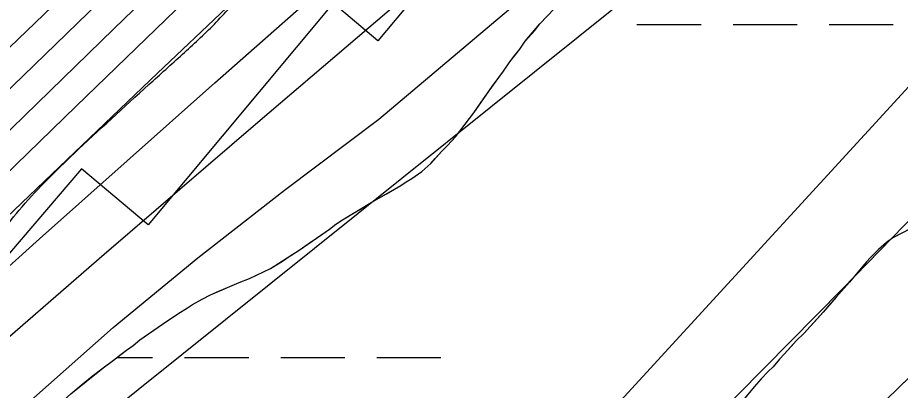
# Model space of a CAD drawing. Extents: x 3297735 to 3335592, y 670436 to 695807.
# Drawn here: x 3316903.6 to 3317344.5, y 685445.6 to 685631.9 of the extents above; entities that cross this region are included whole.
import ezdxf

# ---------------------------------------------------------------- set-up
doc = ezdxf.new("R2010")
doc.units = 0
for name, color, linetype in [('V-RIVR-EDGE', 7, 'Continuous'), ('V-ROAD-CNTR', 7, 'Continuous'), ('V-RRAP-FSHR', 7, 'Continuous'), ('V-RRAP-RVMT', 7, 'Continuous'), ('V-SITE-VEGE', 7, 'Continuous'), ('V-TOPO-DPTH', 7, 'Continuous'), ('V-TOPO-MAJR', 7, 'Continuous'), ('V-TOPO-MINR', 7, 'Continuous'), ('V-TOPO-SHOR', 7, 'Continuous'), ('V-TOPO-WATR', 7, 'Continuous'), ('V-UTIL-LINE', 7, 'Continuous'), ('V-WETL-SWMP', 7, 'Continuous')]:
    doc.layers.add(name, color=color, linetype=linetype)

msp = doc.modelspace()

# ---------------------------------------------------------------- linework, layer by layer
at = {"layer": 'V-RIVR-EDGE'}
msp.add_spline([(3314332.49, 682283.88), (3314344.9, 682287.34), (3314358.11, 682294.67), (3314374.42, 682306.27), (3314394.23, 682317.08), (3314408.21, 682327.13), (3314425.7, 682339.88), (3314434.25, 682347.62), (3314443.2, 682360.39), (3314457.6, 682381.68), (3314472.41, 682411.9), (3314491.89, 682447.14), (3314503.96, 682468.44), (3314519.93, 682495.54), (3314540.57, 682530.4), (3314569.78, 682579.57), (3314586.92, 682612.5), (3314605.25, 682653.56), (3314623.97, 682696.17), (3314633.36, 682728.33), (3314641.57, 682755.46), (3314653.64, 682774.82), (3314666.86, 682788.36), (3314689.79, 682808.86), (3314699.9, 682821.24), (3314716.62, 682840.2), (3314742.69, 682874.26), (3314774.59, 682914.13), (3314793.27, 682940.45), (3314809.22, 682961.74), (3314829.46, 682991.55), (3314848.16, 683027.19), (3314871.52, 683064.75), (3314895.3, 683112.39), (3314930.72, 683167.75), (3314952.14, 683204.16), (3315057.23, 683357.85), (3315078.23, 683381.84), (3315092.99, 683392.28), (3315101.15, 683395.75), (3315113.56, 683398.05), (3315130.23, 683396.45), (3315136.44, 683396.05), (3315142.65, 683398.75), (3315151.58, 683404.93), (3315172.97, 683426.6), (3315192.78, 683442.06), (3315207.17, 683456.37), (3315216.51, 683472.25), (3315223.52, 683484.25), (3315237.14, 683502.83), (3315242.2, 683511.35), (3315243.01, 683524.54), (3315244.19, 683529.19), (3315255.48, 683547.77), (3315279.6, 683579.13), (3315294, 683598.87), (3315305.28, 683613.19), (3315309.97, 683627.14), (3315311.93, 683637.22), (3315317.77, 683644.96), (3315323.59, 683648.05), (3315323.6, 683652.31), (3315326.33, 683655.8), (3315330.61, 683660.83), (3315336.05, 683665.85), (3315339.95, 683675.54), (3315343.47, 683686.39), (3315346.59, 683695.69), (3315347.02, 683710.43), (3315347.43, 683722.45), (3315345.14, 683737.19), (3315345.17, 683749.99), (3315346.75, 683761.23), (3315349.48, 683764.32), (3315349.87, 683767.43), (3315354.17, 683779.05), (3315358.47, 683794.55), (3315362.36, 683800.36), (3315370.14, 683808.48), (3315374.42, 683815.84), (3315383.4, 683837.92), (3315387.32, 683854.98), (3315386.95, 683864.67), (3315385.03, 683871.27), (3315388.14, 683875.14), (3315392.8, 683876.29), (3315394.75, 683880.94), (3315403.32, 683896.43), (3315419.29, 683923.54), (3315433.69, 683947.55), (3315437.2, 683954.52), (3315436.83, 683961.11), (3315438, 683964.99), (3315450.86, 683988.61), (3315458.62, 683992.47), (3315462.51, 683995.17), (3315464.08, 684002.54), (3315468.77, 684016.49), (3315478.5, 684033.53), (3315498.34, 684056.75), (3315513.5, 684070.67), (3315521.28, 684082.29), (3315523.23, 684087.32), (3315534.89, 684097.76), (3315545.01, 684110.54), (3315557.06, 684124.08), (3315577.68, 684151.17), (3315590.51, 684164.33), (3315598.31, 684180.21), (3315604.16, 684192.6), (3315609.61, 684201.51), (3315623.63, 684224.74), (3315637.65, 684249.92), (3315651.66, 684270.43), (3315661.01, 684285.92), (3315665.69, 684296.38), (3315668.82, 684306.85), (3315671.54, 684310.72), (3315680.49, 684322.72), (3315685.93, 684326.58), (3315687.49, 684332.01), (3315687.51, 684337.44), (3315690.62, 684340.92), (3315706.17, 684356.78), (3315715.11, 684366.84), (3315728.72, 684382.71), (3315735.34, 684392), (3315740.79, 684400.13), (3315746.24, 684410.2), (3315754.02, 684419.87), (3315767.64, 684436.9), (3315797.18, 684465.14), (3315824.41, 684496.87), (3315835.68, 684508.87), (3315845.4, 684518.93), (3315855.91, 684533.25), (3315917.34, 684595.92), (3315957, 684638.09), (3315987.3, 684659.73), (3316015.28, 684684.48), (3316035.1, 684702.27), (3316044.05, 684713.5), (3316063.1, 684733.62), (3316100.42, 684768.43), (3316125.29, 684791.63), (3316138.51, 684803.62), (3316150.97, 684823.37), (3316159.55, 684843.13), (3316165.42, 684865.99), (3316173.99, 684881.48), (3316197.71, 684908.18), (3316229.61, 684945.33), (3316249.82, 684965.06), (3316275.47, 684987.88), (3316301.52, 685015.35), (3316311.24, 685022.31), (3316314.74, 685028.11), (3316324.84, 685037.01), (3316331.06, 685041.26), (3316337.27, 685045.12), (3316343.88, 685050.92), (3316349.72, 685059.83), (3316371.5, 685083.43), (3316388.59, 685096.18), (3316398.7, 685107.41), (3316416.19, 685122.87), (3316443.39, 685146.08), (3316453.89, 685155.74), (3316462.82, 685158.82), (3316468.64, 685163.46), (3316479.54, 685177.01), (3316494.69, 685189.77), (3316513.34, 685202.13), (3316536.65, 685221.08), (3316559.19, 685238.47), (3316587.17, 685262.45), (3316636.9, 685301.49), (3316712.28, 685357.54), (3316745.31, 685384.99), (3316768.23, 685402.39), (3316780.67, 685413.21), (3316806.33, 685440.68), (3316819.16, 685455.39), (3316844.44, 685481.7), (3316866.97, 685499.48), (3316882.51, 685511.08), (3316905.85, 685537.39), (3316931.9, 685564.08), (3316969.21, 685598.5), (3316985.92, 685613.59), (3317001.86, 685628.67), (3317017.8, 685644.53), (3317028.68, 685652.65), (3317037.23, 685661.16), (3317052.77, 685673.53), (3317075.3, 685687.82), (3317092.39, 685696.31), (3317103.26, 685703.27), (3317111.03, 685709.84), (3317130.87, 685733.84), (3317147.6, 685754.74), (3317177.16, 685789.18), (3317206.31, 685816.64), (3317272.79, 685885.12), (3317325.67, 685938.89), (3317356.77, 685972.16), (3317386.71, 686002.34), (3317409.64, 686022.45), (3317459.38, 686063.82), (3317493.18, 686088.94), (3317516.11, 686108.66), (3317520.01, 686116.02), (3317520.41, 686123), (3317527.04, 686135.78), (3317538.34, 686157.08), (3317553.89, 686174.89), (3317576.04, 686194.22), (3317585.76, 686203.89), (3317597.05, 686222.09), (3317609.5, 686237.57), (3317632.05, 686261.95), (3317642.16, 686270.84), (3317659.25, 686280.88), (3317668.58, 686290.17), (3317678.68, 686299.45), (3317692.67, 686308.33), (3317712.1, 686324.19), (3317733.86, 686344.3), (3317749.03, 686362.49), (3317772.75, 686387.25), (3317794.13, 686406.59), (3317815.49, 686421.66), (3317821.72, 686429.79), (3317831.45, 686444.5), (3317837.3, 686456.89), (3317843.89, 686458.43), (3317852.43, 686461.9), (3317865.64, 686468.46), (3317881.56, 686479.28), (3317892.45, 686489.33), (3317902.56, 686501.72), (3317906.85, 686510.63), (3317912.32, 686528.84), (3317916.61, 686539.69), (3317920.89, 686544.72), (3317931.77, 686551.67), (3317955.46, 686567.51), (3317973.73, 686582.98), (3317979.95, 686591.88), (3317987.35, 686602.72), (3318007.57, 686624.78), (3318020.39, 686634.83), (3318018.46, 686637.55), (3318030.91, 686653.42), (3318034.78, 686650.69), (3318039.45, 686656.89), (3318050.33, 686664.62), (3318082.55, 686680.82), (3318124.1, 686700.89), (3318142.75, 686715.97), (3318149.36, 686724.09), (3318148.6, 686727.59), (3318152.1, 686732.62), (3318161.82, 686744.62), (3318168.45, 686756.23), (3318174.67, 686766.3), (3318184.4, 686779.46), (3318196.08, 686795.33), (3318211.63, 686812.75), (3318220.97, 686823.97), (3318223.7, 686833.27), (3318227.6, 686840.63), (3318232.66, 686847.21), (3318235.79, 686857.67), (3318240.07, 686864.64), (3318252.91, 686883.22), (3318274.69, 686907.6), (3318298.01, 686928.49), (3318327.13, 686944.7), (3318349.26, 686951.63), (3318362.06, 686955.09), (3318370.22, 686961.27), (3318383.46, 686983.73), (3318391.25, 686996.51), (3318395.14, 686999.99), (3318401.73, 686999.97), (3318407.55, 687001.12), (3318412.6, 687003.82), (3318416.49, 687008.86), (3318422.71, 687016.98), (3318440.6, 687037.49), (3318448.75, 687040.19), (3318453.03, 687042.89), (3318455.76, 687051.42), (3318462.38, 687060.32), (3318484.92, 687082.76), (3318499.31, 687098.23), (3318510.59, 687111), (3318518.77, 687124.94), (3318525, 687134.62), (3318537.83, 687148.55), (3318566.2, 687172.14), (3318582.53, 687190.71), (3318592.64, 687203.1), (3318612.48, 687228.64), (3318628.44, 687251.87), (3318642.05, 687266.57), (3318646.35, 687279.75), (3318655.68, 687290.58), (3318665.01, 687298.71), (3318672.79, 687309.16), (3318676.7, 687321.17), (3318685.65, 687333.94), (3318691.49, 687344.4), (3318699.27, 687352.91), (3318716.37, 687367.22), (3318716.79, 687379.24), (3318717.6, 687392.04), (3318724.22, 687404.82), (3318732, 687415.66), (3318742.88, 687423.77), (3318760.35, 687430.71), (3318770.05, 687431.07), (3318780.9, 687428.33), (3318786.73, 687436.46), (3318804.23, 687454.26), (3318817.46, 687473.23), (3318829.91, 687487.55), (3318848.96, 687509.6), (3318869.19, 687534.37), (3318894.08, 687564.56), (3318929.49, 687611.78), (3318945.82, 687629.19), (3318962.93, 687646.99), (3318977.7, 687660.53), (3318993.65, 687679.88), (3319024.36, 687709.28), (3319059.37, 687753.01), (3319086.2, 687782.03), (3319108.76, 687809.51), (3319125.86, 687827.3), (3319135.21, 687842.41), (3319146.89, 687859.44), (3319161.67, 687877.63), (3319172.56, 687889.63), (3319185.79, 687908.6), (3319206.81, 687940.73), (3319238.34, 687987.58), (3319258.18, 688014.29), (3319282.31, 688048.74), (3319299.82, 688074.29), (3319310.71, 688085.9), (3319319.65, 688093.25), (3319326.26, 688101.37), (3319337.16, 688116.08), (3319351.92, 688127.68), (3319358.93, 688137.36), (3319372.55, 688156.33), (3319390.83, 688181.1), (3319409.12, 688207.04), (3319418.85, 688220.59), (3319428.57, 688231.03), (3319452.68, 688254.63), (3319466.67, 688269.33), (3319477.96, 688285.59), (3319487.29, 688294.49), (3319498.17, 688304.55), (3319498.19, 688312.3), (3319502.08, 688317.33), (3319523.48, 688343.65), (3319546.04, 688372.29), (3319572.1, 688405.58), (3319583.39, 688420.29), (3319604.77, 688443.12), (3319614.49, 688453.95), (3319630.05, 688470.2), (3319645.61, 688490.33), (3319664.28, 688513.94), (3319677.9, 688534.07), (3319689.59, 688553.04), (3319707.1, 688579.37), (3319721.91, 688607.25)], degree=3, dxfattribs=at)
at = {"layer": 'V-ROAD-CNTR'}
msp.add_spline([(3318355.38, 686051.3), (3318152.32, 685849.21), (3317971.77, 685680.36), (3317879.74, 685589.85), (3317723.99, 685436.46), (3317466.16, 685164.57), (3316895.44, 684580.91), (3316387.02, 684055.72), (3316009.45, 683669.58), (3315932.19, 683586.32), (3315870.39, 683508.68), (3315498.43, 682865.39)], degree=3, dxfattribs=at)
at = {"layer": 'V-RRAP-FSHR'}
msp.add_lwpolyline([(3317462.4, 685562.49), (3317290.19, 685394.88), (3317065.47, 685157.7), (3317040.39, 685130.66)], dxfattribs=at)
at = {"layer": 'V-RRAP-RVMT'}
for p, q in [((3317185.32, 685741.98), (3317083.57, 685620.36)), ((3317061.29, 685639.18), (3316968.86, 685528.31)), ((3317083.57, 685620.36), (3317061.29, 685639.18)), ((3316935.55, 685556.29), (3316879.79, 685491.38)), ((3316968.86, 685528.31), (3316935.55, 685556.29))]:
    msp.add_line(p, q, dxfattribs=at)
at = {"layer": 'V-SITE-VEGE'}
for points in [[(3317059.32, 685526.12), (3317062.62, 685528.61), (3317065.93, 685530.92), (3317080.21, 685539.49), (3317091.89, 685546.1), (3317095.02, 685548.06), (3317097.63, 685549.84), (3317100.42, 685551.45), (3317105.47, 685555.01), (3317109.98, 685559.09), (3317115.53, 685565.11), (3317118.3, 685567.95), (3317122.29, 685572.37), (3317129.38, 685581.56), (3317131.45, 685584.39), (3317139.05, 685595.34), (3317143.89, 685602.05), (3317146.31, 685605.23), (3317149.41, 685609.82), (3317154.43, 685616.19), (3317157.19, 685620.07), (3317164.46, 685628.74), (3317171.74, 685636.53)], [(3316901.8, 685418.91), (3316907.36, 685423.88), (3316911.36, 685427.08), (3316917.61, 685432.58), (3316930.11, 685443.93), (3316946.27, 685456.9), (3316951.5, 685460.64), (3316957.93, 685465.79), (3316961.23, 685468.1), (3316964.71, 685470.94), (3316976.02, 685478.78), (3316983.68, 685483.94), (3316988.38, 685486.8), (3316990.99, 685488.58), (3316995.7, 685491.26), (3316999.88, 685493.41), (3317014.19, 685499.52), (3317019.43, 685501.51), (3317029.9, 685506.52), (3317044.18, 685515.62), (3317059.32, 685526.12)], [(3317349.44, 685526.4), (3317340.82, 685521.81), (3317337.63, 685519.53), (3317333.65, 685515.95), (3317329.83, 685512.22), (3317327.45, 685509.62), (3317319.05, 685499.73), (3317312.38, 685492.28), (3317306.03, 685484.66), (3317296.51, 685474.28), (3317292.53, 685470.38), (3317286.5, 685463.73), (3317284.12, 685461.3), (3317280.95, 685457.41), (3317278.56, 685455.13), (3317274.91, 685451.4), (3317271.42, 685447.35), (3317260.31, 685433.9)]]:
    msp.add_lwpolyline(points, dxfattribs=at)
at = {"layer": 'V-TOPO-DPTH'}
for points in [[(3317584.1, 686219.37), (3317262.46, 685906.6), (3317261.73, 685905.88), (3316932.8, 685587.62), (3316884.46, 685540.75), (3316836.19, 685493.82), (3316788.02, 685446.78), (3316739.91, 685399.68), (3316674.78, 685335.76), (3316659.29, 685320.56), (3316643.81, 685305.36), (3316628.32, 685290.16), (3316612.84, 685274.95), (3316538.87, 685202.28), (3316486.2, 685150.95), (3316433.27, 685099.9)], [(3317584.1, 686219.37), (3317262.46, 685906.6), (3317261.73, 685905.88), (3316932.8, 685587.62), (3316884.46, 685540.75), (3316836.19, 685493.82), (3316788.02, 685446.78), (3316739.91, 685399.68), (3316674.78, 685335.76), (3316659.29, 685320.56), (3316643.81, 685305.36), (3316628.32, 685290.16), (3316612.84, 685274.95), (3316538.87, 685202.28), (3316486.2, 685150.95), (3316433.27, 685099.9)], [(3316883.61, 685493.49), (3316914.57, 685521.33), (3317002.12, 685599.35), (3317052.49, 685644.05), (3317102.99, 685688.61), (3317153.67, 685732.95), (3317204.48, 685777.15), (3317260.78, 685825.92), (3317283.37, 685845.81), (3317305.74, 685865.94), (3317327.78, 685886.44), (3317349.59, 685907.17), (3317397.9, 685953.84), (3317443.44, 685998.36)], [(3317288.86, 685975.78), (3317264.15, 685951.09), (3317239.37, 685926.47), (3317214.46, 685901.99), (3317189.47, 685877.58), (3317089.24, 685780.19), (3317014.04, 685707.19), (3316938.78, 685634.24), (3316863.46, 685561.36), (3316788.09, 685488.53), (3316664.05, 685368.79), (3316641.74, 685347.25), (3316619.43, 685325.71), (3316597.13, 685304.16), (3316574.83, 685282.61), (3316552.5, 685261.1), (3316530.12, 685239.63), (3316507.67, 685218.24), (3316485.18, 685196.9), (3316477.05, 685189.22), (3316450.51, 685164.02)], [(3316450.51, 685164.02), (3316477.05, 685189.22), (3316485.18, 685196.9), (3316507.67, 685218.24), (3316530.12, 685239.63), (3316552.5, 685261.1), (3316574.83, 685282.61), (3316597.13, 685304.16), (3316619.43, 685325.71), (3316641.74, 685347.25), (3316664.05, 685368.79), (3316788.09, 685488.53), (3316863.46, 685561.36), (3316938.78, 685634.24), (3317014.04, 685707.19), (3317089.24, 685780.19), (3317189.47, 685877.58), (3317214.46, 685901.99), (3317239.37, 685926.47), (3317264.15, 685951.09), (3317288.86, 685975.78)]]:
    msp.add_lwpolyline(points, dxfattribs=at)
at = {"layer": 'V-TOPO-MAJR'}
for points in [[(3316299.89, 684505.74), (3316591.95, 685054.41), (3316721.78, 685220.7), (3316731.48, 685232.14), (3316741.57, 685243.24), (3316751.92, 685254.1), (3316839.47, 685342.8), (3316858.03, 685360.47), (3316877.26, 685377.34), (3316897.5, 685392.98), (3317337.98, 685746.23), (3317361.33, 685769.99), (3317384.56, 685793.87), (3317407.61, 685817.92), (3317430.53, 685842.09), (3317490.17, 685905.46), (3317542.95, 685961.28), (3317595.91, 686016.93)], [(3317713.77, 686012.53), (3317508.12, 685776.68), (3317484.89, 685750.05), (3317461.67, 685723.43), (3317438.43, 685696.81), (3317415.19, 685670.19), (3316952.06, 685164.72), (3316904.71, 685110.38)], [(3316910.03, 685085.42), (3317315.61, 685496.38), (3317346.61, 685528.11), (3317377.4, 685560.05), (3317407.87, 685592.3), (3317438.12, 685624.76), (3317484.56, 685675.09), (3317491.36, 685682.59), (3317498.06, 685690.17), (3317504.63, 685697.88), (3317511.1, 685705.66), (3317707.61, 685946.3)]]:
    msp.add_lwpolyline(points, dxfattribs=at)
at = {"layer": 'V-TOPO-MINR'}
for points in [[(3316870.44, 685447.35), (3316946.9, 685513.67), (3317023.57, 685579.74), (3317100.58, 685645.43), (3317177.81, 685710.85), (3317322.93, 685833.19), (3317327.72, 685837.3), (3317332.46, 685841.46), (3317337.13, 685845.71), (3317341.75, 685850.02), (3317346.3, 685854.39), (3317350.81, 685858.81), (3317355.25, 685863.3), (3317359.65, 685867.83), (3317386.13, 685895.47), (3317403.73, 685913.85), (3317421.35, 685932.22), (3317438.97, 685950.59), (3317456.59, 685968.96), (3317869.18, 686398.78)], [(3316445.02, 684986.43), (3316480.94, 685016.78), (3316516.03, 685048.02), (3316549.87, 685080.61), (3316582.88, 685114.1), (3316672.56, 685208.72), (3316691.9, 685228.87), (3316711.42, 685248.85), (3316731.2, 685268.57), (3316751.15, 685288.12), (3316870.11, 685403.19), (3316910.25, 685440.61), (3316951.28, 685477), (3316993.62, 685511.85), (3317036.85, 685545.67), (3317084.02, 685581.2), (3317348.38, 685804.4), (3317360.07, 685816.24), (3317371.66, 685828.17), (3317383.17, 685840.18), (3317599.37, 686067.51)], [(3316848.99, 685485.15), (3316973.48, 685604.18), (3317007.89, 685636.84), (3317042.45, 685669.34), (3317077.24, 685701.58), (3317112.19, 685733.66), (3317132.65, 685752.3), (3317157.54, 685774.87), (3317182.5, 685797.37), (3317207.55, 685819.76), (3317232.67, 685842.08), (3317261.52, 685867.59), (3317272.2, 685877.16), (3317282.79, 685886.83), (3317293.25, 685896.65), (3317303.61, 685906.57), (3317449.04, 686047.64)], [(3316883.61, 685493.49), (3316914.57, 685521.33), (3317002.12, 685599.35), (3317052.49, 685644.05), (3317102.99, 685688.61), (3317153.67, 685732.95), (3317204.48, 685777.15), (3317260.78, 685825.92), (3317283.37, 685845.81), (3317305.74, 685865.94), (3317327.78, 685886.44), (3317349.59, 685907.17), (3317397.9, 685953.84), (3317443.44, 685998.36)], [(3316443.87, 685133.68), (3316481.75, 685169.71), (3316519.43, 685205.96), (3316556.98, 685242.34), (3316589.65, 685274.19), (3316610.76, 685294.75), (3316631.88, 685315.32), (3316652.99, 685335.88), (3316674.11, 685356.44), (3316759.75, 685439.81), (3316823.71, 685502.03), (3316887.7, 685564.22), (3316951.71, 685626.38), (3317015.76, 685688.52), (3317211, 685877.84), (3317230.74, 685897.08), (3317250.41, 685916.38), (3317270, 685935.78), (3317289.52, 685955.24), (3317308.98, 685974.76)], [(3316450.51, 685164.02), (3316477.05, 685189.22), (3316485.18, 685196.9), (3316507.67, 685218.24), (3316530.12, 685239.63), (3316552.5, 685261.1), (3316574.83, 685282.61), (3316597.13, 685304.16), (3316619.43, 685325.71), (3316641.74, 685347.25), (3316664.05, 685368.79), (3316788.09, 685488.53), (3316863.46, 685561.36), (3316938.78, 685634.24), (3317014.04, 685707.19), (3317089.24, 685780.19), (3317189.47, 685877.58), (3317214.46, 685901.99), (3317239.37, 685926.47), (3317264.15, 685951.09), (3317288.86, 685975.78)], [(3316869.4, 685588.22), (3316929.55, 685645.94), (3316989.6, 685703.76), (3317049.51, 685761.73), (3317109.32, 685819.81), (3317189.2, 685897.56), (3317208.95, 685916.89), (3317228.63, 685936.28), (3317248.22, 685955.77), (3317267.74, 685975.32)]]:
    msp.add_lwpolyline(points, dxfattribs=at)
at = {"layer": 'V-TOPO-SHOR'}
msp.add_lwpolyline([(3317345.93, 685524.6), (3317340.82, 685521.81), (3317337.63, 685519.53), (3317333.65, 685515.95), (3317329.83, 685512.22), (3317327.45, 685509.62), (3317325.07, 685506.87), (3317321.59, 685502.65), (3317319.05, 685499.73), (3317312.38, 685492.28), (3317309.84, 685489.2), (3317306.03, 685484.66), (3317303.34, 685481.74), (3317299.37, 685477.36), (3317296.51, 685474.28), (3317292.53, 685470.38), (3317289.99, 685467.62), (3317286.5, 685463.73), (3317284.12, 685461.3), (3317280.95, 685457.41), (3317278.56, 685455.13), (3317274.91, 685451.4), (3317271.42, 685447.35), (3317266.66, 685441.52)], dxfattribs=at)
at = {"layer": 'V-TOPO-WATR'}
msp.add_lwpolyline([(3316433.27, 685099.9), (3316486.2, 685150.95), (3316538.87, 685202.28), (3316612.84, 685274.95), (3316628.32, 685290.16), (3316643.81, 685305.36), (3316659.29, 685320.56), (3316674.78, 685335.76), (3316739.91, 685399.68), (3316788.02, 685446.78), (3316836.19, 685493.82), (3316884.46, 685540.75), (3316932.8, 685587.62), (3317261.73, 685905.88), (3317262.46, 685906.6), (3317584.1, 686219.37)], dxfattribs=at)
at = {"layer": 'V-UTIL-LINE'}
msp.add_lwpolyline([(3318145.82, 686220.63), (3318107.51, 686192.48), (3318063.95, 686160.84), (3317864.65, 685970.49), (3317614.93, 685710.93), (3317290.19, 685394.88), (3317065.47, 685157.7), (3316950.31, 685033.56), (3316746.17, 684816.33), (3316492.68, 684562.45), (3316230.13, 684282.35), (3316111.42, 684164), (3315925.36, 683985.3), (3315773.08, 683829.61), (3315717.44, 683771.38), (3315512.78, 683434.24), (3315018.16, 682530.94), (3314710.57, 681996.52), (3314667.46, 681915.84)], dxfattribs=at)
at = {"layer": 'V-WETL-SWMP'}
for p, q in [((3317212.95, 685628.48), (3317244.95, 685628.48)), ((3317260.95, 685628.48), (3317292.94, 685628.48)), ((3317308.94, 685628.48), (3317340.94, 685628.48)), ((3316953.31, 685462), (3316971.04, 685462)), ((3316987.03, 685462), (3317019.03, 685462)), ((3317035.03, 685462), (3317067.03, 685462)), ((3317083.02, 685462), (3317115.02, 685462))]:
    msp.add_line(p, q, dxfattribs=at)
for points in [[(3316930.11, 685443.93), (3316935.32, 685448.19), (3316940.89, 685452.64), (3316946.28, 685456.9), (3316951.5, 685460.64), (3316955.32, 685463.66), (3316957.93, 685465.79), (3316961.23, 685468.1), (3316964.71, 685470.95), (3316976.02, 685478.78), (3316983.68, 685483.94), (3316988.38, 685486.8), (3316990.99, 685488.58), (3316995.7, 685491.26), (3316999.88, 685493.41), (3317004.07, 685495.2), (3317014.19, 685499.52), (3317019.43, 685501.5), (3317029.9, 685506.52), (3317035.82, 685510.27), (3317039.3, 685512.58), (3317044.18, 685515.62), (3317048.7, 685518.82), (3317052.88, 685521.67), (3317056.01, 685523.81), (3317059.32, 685526.12), (3317062.62, 685528.61), (3317065.93, 685530.92), (3317068.89, 685532.71), (3317074.46, 685536.1), (3317080.21, 685539.49), (3317087.88, 685543.78), (3317091.89, 685546.1), (3317095.02, 685548.06), (3317097.63, 685549.84), (3317100.42, 685551.45), (3317105.47, 685555.01), (3317109.98, 685559.09), (3317112.23, 685561.57), (3317115.53, 685565.11), (3317118.3, 685567.95), (3317122.29, 685572.37), (3317129.38, 685581.56), (3317131.45, 685584.39), (3317135.08, 685589.69), (3317139.05, 685595.34), (3317140.95, 685597.99), (3317143.88, 685602.05), (3317146.31, 685605.23), (3317149.41, 685609.82), (3317151.49, 685612.47), (3317154.43, 685616.19), (3317157.19, 685620.07), (3317161.87, 685625.56), (3317164.46, 685628.74), (3317171.74, 685636.53)], [(3317345.93, 685524.6), (3317340.82, 685521.81), (3317337.63, 685519.53), (3317333.65, 685515.95), (3317329.83, 685512.22), (3317327.45, 685509.62), (3317325.07, 685506.87), (3317321.58, 685502.65), (3317319.05, 685499.74), (3317312.38, 685492.28), (3317309.84, 685489.2), (3317306.03, 685484.66), (3317303.33, 685481.74), (3317299.37, 685477.36), (3317296.51, 685474.28), (3317292.53, 685470.38), (3317289.99, 685467.62), (3317286.5, 685463.73), (3317284.12, 685461.3), (3317280.95, 685457.41), (3317278.56, 685455.13), (3317274.91, 685451.4), (3317271.42, 685447.35), (3317266.66, 685441.52)]]:
    msp.add_lwpolyline(points, dxfattribs=at)

doc.saveas('drawing.dxf')
